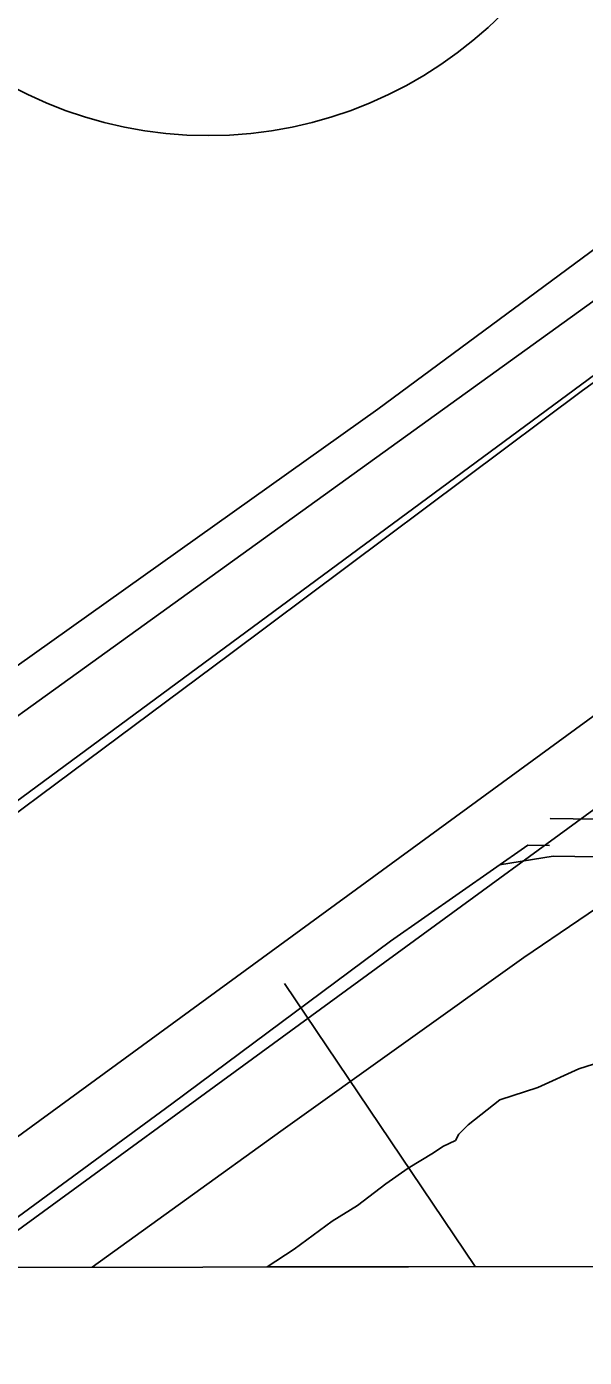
# Model space of a CAD drawing. Extents: x 3324104 to 3361979, y 612876 to 638273.
# Drawn here: x 3348660 to 3348881, y 618257 to 618785 of the extents above; entities that cross this region are included whole.
import ezdxf

# ---------------------------------------------------------------- set-up
doc = ezdxf.new("R2010")
doc.units = 0
for name, color, linetype in [('V-FLOD-BASE', 7, 'Continuous'), ('V-GRID-FRAM', 7, 'Continuous'), ('V-LEVE-TOET', 7, 'Continuous'), ('V-RIVR-RANG', 7, 'Continuous'), ('V-ROAD-CNTR', 7, 'Continuous'), ('V-ROAD-IDEN', 7, 'Continuous'), ('V-SITE-VEGE', 7, 'Continuous'), ('V-SURV-LINE', 7, 'Continuous'), ('V-TOPO-SHOR', 7, 'Continuous')]:
    doc.layers.add(name, color=color, linetype=linetype)

msp = doc.modelspace()

# ---------------------------------------------------------------- linework, layer by layer
at = {"layer": 'V-FLOD-BASE'}
msp.add_lwpolyline([(3348628.63, 618292.56), (3348632.36, 618295.24), (3348717.29, 618357.52), (3348803.97, 618421.97), (3348858.52, 618460.01), (3348867.03, 618459.94)], dxfattribs=at)
at = {"layer": 'V-GRID-FRAM'}
msp.add_lwpolyline([(3328194.09, 636440.75), (3359767.89, 636495.86), (3359807.56, 618312.07), (3328217.89, 618256.93), (3328194.09, 636440.75)], dxfattribs=at)
at = {"layer": 'V-LEVE-TOET'}
for points in [[(3348583.07, 618418.79), (3348740.16, 618535.58), (3348880.1, 618640.27), (3349025.28, 618744.48), (3349189.82, 618862.09), (3349345.12, 618974.53), (3349489, 619079.19), (3349638.66, 619195.6), (3349770.31, 619303.42), (3349891.52, 619417.89), (3350018.87, 619534.49), (3350140.11, 619652.45), (3350258.18, 619756.89), (3350379.28, 619857.36), (3350520.65, 619976.9), (3350648.31, 620077.32), (3350795.39, 620200.32), (3350936.31, 620318.12), (3351054.34, 620417.75), (3351208.92, 620547.68), (3351347.63, 620662.88), (3351486.33, 620777.2), (3351647.9, 620905.33), (3351742.46, 620970.59)], [(3348685.7, 618292.66), (3348760.48, 618346.66), (3348856.83, 618415.41), (3348922.36, 618459.92), (3348938.21, 618472.91)]]:
    msp.add_lwpolyline(points, dxfattribs=at)
at = {"layer": 'V-RIVR-RANG'}
msp.add_line((3348761.94, 618405.14), (3348837.52, 618292.92), dxfattribs=at)
at = {"layer": 'V-ROAD-CNTR'}
for points in [[(3351739.17, 621002.97), (3351683.58, 620968.21), (3351642.13, 620939.2), (3351596.21, 620902.49), (3351540.69, 620857.52), (3351475.82, 620804.41), (3350238.47, 619775.93), (3350160.66, 619710.25), (3350091.12, 619646.24), (3350017.54, 619580.94), (3349842.46, 619410.3), (3349805.55, 619376.38), (3349760.64, 619333.76), (3349719.48, 619295.33), (3349673.39, 619254.76), (3349593.57, 619187.23), (3349495.63, 619116.11), (3348356, 618295.14)], [(3348867.37, 618470.61), (3348867.37, 618470.61), (3348894.61, 618470.22), (3348924.59, 618468.67), (3348942.79, 618468.55), (3348965.25, 618472.93), (3348988.28, 618478.67), (3349003.6, 618484.76), (3349047.29, 618502.74), (3349078.23, 618512), (3349105.8, 618512.83), (3349129.97, 618510.67), (3349145.25, 618503.74), (3349164.22, 618486.26), (3349182.91, 618459.74), (3349252.73, 618368.23)], [(3348847.26, 618452.18), (3348868.46, 618455.59), (3348894.12, 618455.23), (3348924.15, 618453.68), (3348944.19, 618453.54), (3348968.5, 618458.28), (3348992.89, 618464.36), (3349009.22, 618470.85), (3349052.31, 618488.58), (3349080.64, 618497.07), (3349105.36, 618497.81), (3349126.09, 618495.96), (3349136.86, 618491.07), (3349152.88, 618476.31), (3349170.82, 618450.86), (3349240.8, 618359.13)]]:
    msp.add_lwpolyline(points, dxfattribs=at)
at = {"layer": 'V-ROAD-IDEN'}
msp.add_circle((3348731.73, 618906.33), 165, dxfattribs=at)
at = {"layer": 'V-SITE-VEGE'}
for p, q in [((3348878.69, 618371.27), (3348889.96, 618374.92)), ((3348862.41, 618363.91), (3348878.69, 618371.27)), ((3348847.4, 618359.05), (3348862.41, 618363.91)), ((3348834.84, 618349.17), (3348847.4, 618359.05)), ((3348831.07, 618345.45), (3348834.84, 618349.17)), ((3348824.79, 618340.52), (3348829.8, 618342.97)), ((3348829.8, 618342.97), (3348831.07, 618345.45)), ((3348810.99, 618331.89), (3348821.02, 618338.05)), ((3348821.02, 618338.05), (3348824.79, 618340.52)), ((3348802.21, 618325.73), (3348810.99, 618331.89)), ((3348790.9, 618317.09), (3348802.21, 618325.73)), ((3348780.87, 618310.93), (3348790.9, 618317.09)), ((3348765.81, 618299.82), (3348780.87, 618310.93)), ((3348755.05, 618292.78), (3348765.81, 618299.82)), ((3348900.18, 618293.03), (3348755.05, 618292.78))]:
    msp.add_line(p, q, dxfattribs=at)
at = {"layer": 'V-SURV-LINE'}
for points in [[(3348584.81, 618292.48), (3349767.8, 619156.44)], [(3349785.5, 619132.22), (3348635.8, 618292.57)]]:
    msp.add_lwpolyline(points, dxfattribs=at)
at = {"layer": 'V-TOPO-SHOR'}
for points in [[(3352239.82, 621274.09), (3351887.85, 621064.26), (3351722.35, 620961.91), (3351669.16, 620921.87), (3351542.11, 620826.98), (3351320.55, 620638.72), (3350951.27, 620331.87), (3350750.38, 620167.32), (3350304.28, 619798.2), (3350192.02, 619703.33), (3350035.47, 619556.61), (3349874.51, 619399.53), (3349766.69, 619301.71), (3349695.79, 619243.89), (3349582.05, 619151.98), (3349465.33, 619067.46), (3349324.98, 618963.67), (3349029.5, 618748.66), (3348934.94, 618683.4), (3348516.85, 618374.99), (3348406.05, 618293.43)], [(3348323.21, 618291.81), (3348504.93, 618423.78), (3348798.94, 618632.87), (3349011.68, 618790.04), (3349321.94, 619012.48), (3349404.67, 619073.27), (3349303.82, 619221.02)]]:
    msp.add_lwpolyline(points, dxfattribs=at)

doc.saveas('drawing.dxf')
